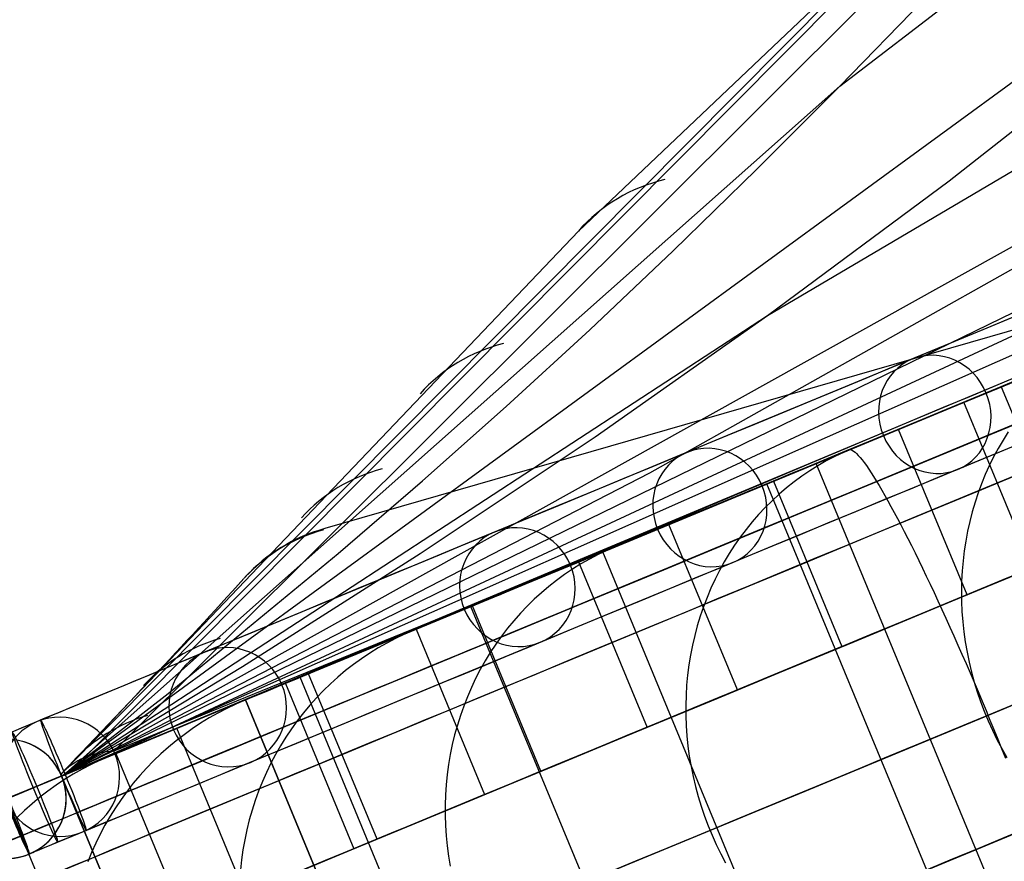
# Model space of a CAD drawing. Extents: x -3378 to 3007, y -425 to 173.
# Tile 304 of 396: x 1543 to 1592, y -254 to -212. Entities that reach past the tile are written whole.
import ezdxf

# ---------------------------------------------------------------- set-up
doc = ezdxf.new("R2010")
doc.units = 0
doc.layers.add('PREDEFINITO', color=7, linetype='CONTINUOUS')

msp = doc.modelspace()

# ---------------------------------------------------------------- linework, layer by layer
at = {"layer": 'PREDEFINITO'}
for p, q in [((1583.776, -215.233, 2788.768), (1650.322, -164.125, 2587.013)), ((1544.7, -249.894, 2115.522), (1725.112, -174.465, 1658.698)), ((1619.763, -175.932, 2804.518), (1570.632, -222.516, 2952.166)), ((1580.14, -226.766, 2545.397), (1651.879, -184.376, 2344.352)), ((1544.701, -249.893, 2249.021), (1686.522, -187.079, 1878.796)), ((1547.287, -248.658, 3038.507), (1607.462, -188.65, 2857.777)), ((1547.287, -248.658, 3038.507), (1607.462, -188.65, 2857.777)), ((1545.799, -248.991, 3035.888), (1604.785, -189.626, 2856.575)), ((1544.626, -249.815, 3033.201), (1602.611, -191.412, 2855.289)), ((1544.704, -249.889, 2781.96), (1615.876, -197.908, 2567.751)), ((1544.701, -249.891, 2382.227), (1650.095, -198.53, 2100.257)), ((1544.702, -249.891, 2515.506), (1614.058, -211.264, 2322.987)), ((1583.776, -215.233, 2788.768), (1587.944, -210.953, 2791.122)), ((1589.263, -219.988, 2551.112), (1598.252, -212.926, 2556.772)), ((1544.714, -249.899, 2915.568), (1583.776, -215.233, 2788.768)), ((1579.579, -219.433, 2786.23), (1583.776, -215.233, 2788.768)), ((1575.39, -223.512, 2783.548), (1579.579, -219.433, 2786.23)), ((1580.14, -226.766, 2545.397), (1589.263, -219.988, 2551.112)), ((1547.224, -248.845, 2050.273), (1608.294, -220.407, 2079.843)), ((1612.559, -221.776, 3032.46), (1590.299, -231.016, 3035.274)), ((1570.632, -222.516, 2952.166), (1544.626, -249.815, 3033.201)), ((1571.201, -227.476, 2780.739), (1575.39, -223.512, 2783.548)), ((1574.23, -234.677, 2301.665), (1594.371, -223.345, 2312.288)), ((1599.271, -225.533, 3024.077), (1557.883, -237.475, 3006.202)), ((1544.702, -249.888, 2648.8), (1580.14, -226.766, 2545.397)), ((1571.474, -232.86, 2540.034), (1580.14, -226.766, 2545.397)), ((1567.006, -231.33, 2777.825), (1571.201, -227.476, 2780.739)), ((1589.677, -231.271, 1849.154), (1595.122, -229.013, 1834.146)), ((1591.887, -230.346, 1843.793), (1595.331, -238.661, 1843.793)), ((1590.299, -231.016, 3035.274), (1567.96, -240.239, 3037.307)), ((1590.007, -231.125, 1878.513), (1581.26, -234.748, 1875.296)), ((1601.487, -258.841, 1878.513), (1590.007, -231.125, 1878.513)), ((1562.796, -235.08, 2774.823), (1567.006, -231.33, 2777.825)), ((1584.532, -233.404, 1864.285), (1589.677, -231.271, 1849.154)), ((1587.831, -232.026, 1838.562), (1584.395, -233.449, 1837.09)), ((1590.168, -240.8, 1841.608), (1586.723, -232.485, 1841.608)), ((1562.681, -238.732, 2534.681), (1571.474, -232.86, 2540.034)), ((1591.981, -233.024, 1798.987), (1591.736, -233.444, 1798.81)), ((1592.241, -232.614, 1799.167), (1591.981, -233.024, 1798.987)), ((1579.691, -235.41, 1879.533), (1584.532, -233.404, 1864.285)), ((1583.907, -233.652, 3042.962), (1584.239, -233.514, 3046.946)), ((1584.395, -233.449, 1837.09), (1583.953, -233.642, 1836.899)), ((1584.239, -233.514, 3046.946), (1584.285, -233.504, 3047.462)), ((1584.285, -233.504, 3047.462), (1584.338, -233.511, 3047.977)), ((1584.338, -233.511, 3047.977), (1584.398, -233.535, 3048.49)), ((1584.398, -233.535, 3048.49), (1584.465, -233.575, 3049.002)), ((1584.465, -233.575, 3049.002), (1584.538, -233.631, 3049.512)), ((1591.736, -233.444, 1798.81), (1591.504, -233.874, 1798.638)), ((1582.578, -234.202, 3027.027), (1583.408, -233.858, 3036.986)), ((1583.093, -234.075, 1836.519), (1582.676, -234.316, 1836.33)), ((1583.519, -233.851, 1836.709), (1583.093, -234.075, 1836.519)), ((1583.953, -233.642, 1836.899), (1583.519, -233.851, 1836.709)), ((1584.538, -233.631, 3049.512), (1584.617, -233.704, 3050.018)), ((1584.617, -233.704, 3050.018), (1584.704, -233.793, 3050.521)), ((1584.704, -233.793, 3050.521), (1584.796, -233.899, 3051.02)), ((1584.796, -233.899, 3051.02), (1584.894, -234.02, 3051.513)), ((1584.894, -234.02, 3051.513), (1584.999, -234.157, 3052.002)), ((1591.504, -233.874, 1798.638), (1591.287, -234.313, 1798.471)), ((1582.267, -234.572, 1836.141), (1581.867, -234.843, 1835.954)), ((1582.676, -234.316, 1836.33), (1582.267, -234.572, 1836.141)), ((1594.059, -261.918, 3027.027), (1582.578, -234.202, 3027.027)), ((1584.999, -234.157, 3052.002), (1585.109, -234.31, 3052.484)), ((1585.109, -234.31, 3052.484), (1585.226, -234.479, 3052.959)), ((1585.226, -234.479, 3052.959), (1585.347, -234.663, 3053.428)), ((1591.287, -234.313, 1798.471), (1591.085, -234.761, 1798.308)), ((1544.701, -249.892, 2286.586), (1574.23, -234.677, 2301.665)), ((1558.565, -238.731, 2771.755), (1562.796, -235.08, 2774.823)), ((1581.867, -234.843, 1835.954), (1581.478, -235.129, 1835.768)), ((1585.347, -234.663, 3053.428), (1585.475, -234.862, 3053.889)), ((1585.475, -234.862, 3053.889), (1585.608, -235.076, 3054.341)), ((1585.608, -235.076, 3054.341), (1585.746, -235.304, 3054.785)), ((1591.085, -234.761, 1798.308), (1590.898, -235.218, 1798.15)), ((1580.11, -235.224, 1912.758), (1571.229, -238.903, 1910.006)), ((1575.156, -237.288, 1894.889), (1579.691, -235.41, 1879.533)), ((1591.591, -262.94, 1912.758), (1580.11, -235.224, 1912.758)), ((1580.437, -235.089, 1877.933), (1583.881, -243.404, 1877.933)), ((1581.099, -235.43, 1835.584), (1580.73, -235.745, 1835.401)), ((1581.478, -235.129, 1835.768), (1581.099, -235.43, 1835.584)), ((1585.746, -235.304, 3054.785), (1585.889, -235.547, 3055.219)), ((1585.889, -235.547, 3055.219), (1586.037, -235.804, 3055.643)), ((1590.898, -235.218, 1798.15), (1590.726, -235.682, 1797.997)), ((1580.373, -236.073, 1835.221), (1580.027, -236.415, 1835.043)), ((1580.73, -235.745, 1835.401), (1580.373, -236.073, 1835.221)), ((1586.037, -235.804, 3055.643), (1586.189, -236.075, 3056.057)), ((1586.189, -236.075, 3056.057), (1586.347, -236.36, 3056.461)), ((1590.726, -235.682, 1797.997), (1590.57, -236.153, 1797.849)), ((1580.027, -236.415, 1835.043), (1579.694, -236.77, 1834.867)), ((1586.347, -236.36, 3056.461), (1586.508, -236.657, 3056.853)), ((1590.57, -236.153, 1797.849), (1590.43, -236.63, 1797.707)), ((1576.011, -236.922, 1873.365), (1572.512, -238.371, 1872.078)), ((1579.694, -236.77, 1834.867), (1579.372, -237.138, 1834.694)), ((1586.508, -236.657, 3056.853), (1586.674, -236.967, 3057.233)), ((1586.674, -236.967, 3057.233), (1586.843, -237.29, 3057.6)), ((1590.43, -236.63, 1797.707), (1590.305, -237.114, 1797.57)), ((1570.928, -239.037, 1910.346), (1575.156, -237.288, 1894.889)), ((1578.625, -245.581, 1876.024), (1575.181, -237.266, 1876.024)), ((1579.064, -237.517, 1834.524), (1578.769, -237.908, 1834.356)), ((1579.372, -237.138, 1834.694), (1579.064, -237.517, 1834.524)), ((1586.843, -237.29, 3057.6), (1587.017, -237.625, 3057.956)), ((1590.305, -237.114, 1797.57), (1590.197, -237.603, 1797.44)), ((1578.769, -237.908, 1834.356), (1578.487, -238.311, 1834.192)), ((1587.017, -237.625, 3057.956), (1587.193, -237.971, 3058.298)), ((1587.193, -237.971, 3058.298), (1587.374, -238.329, 3058.626)), ((1590.197, -237.603, 1797.44), (1590.104, -238.097, 1797.315)), ((1572.512, -238.371, 1872.078), (1572.062, -238.567, 1871.912)), ((1578.487, -238.311, 1834.192), (1578.22, -238.724, 1834.032)), ((1587.374, -238.329, 3058.626), (1587.557, -238.697, 3058.941)), ((1590.104, -238.097, 1797.315), (1590.028, -238.596, 1797.196)), ((1550.01, -245.762, 2765.493), (1558.565, -238.731, 2771.755)), ((1553.757, -244.403, 2529.356), (1562.681, -238.732, 2534.681)), ((1571.864, -238.64, 1947.047), (1562.87, -242.365, 1944.762)), ((1567.011, -240.657, 1925.897), (1570.928, -239.037, 1910.346)), ((1571.186, -239.008, 1871.579), (1570.76, -239.252, 1871.414)), ((1571.62, -238.779, 1871.745), (1571.186, -239.008, 1871.579)), ((1572.062, -238.567, 1871.912), (1571.62, -238.779, 1871.745)), ((1583.345, -266.356, 1947.047), (1571.864, -238.64, 1947.047)), ((1578.22, -238.724, 1834.032), (1577.966, -239.147, 1833.875)), ((1587.557, -238.697, 3058.941), (1587.743, -239.075, 3059.241)), ((1590.028, -238.596, 1797.196), (1589.968, -239.097, 1797.084)), ((1595.331, -238.661, 1843.793), (1590.168, -240.8, 1841.608)), ((1570.343, -239.511, 1871.249), (1569.936, -239.785, 1871.086)), ((1570.76, -239.252, 1871.414), (1570.343, -239.511, 1871.249)), ((1570.64, -239.147, 1912.247), (1574.084, -247.462, 1912.247)), ((1577.966, -239.147, 1833.875), (1577.727, -239.581, 1833.722)), ((1587.743, -239.075, 3059.241), (1587.932, -239.464, 3059.526)), ((1587.932, -239.464, 3059.526), (1588.123, -239.862, 3059.797)), ((1589.968, -239.097, 1797.084), (1589.925, -239.602, 1796.978)), ((1569.936, -239.785, 1871.086), (1569.538, -240.075, 1870.923)), ((1577.503, -240.023, 1833.573), (1577.294, -240.474, 1833.428)), ((1577.727, -239.581, 1833.722), (1577.503, -240.023, 1833.573)), ((1588.123, -239.862, 3059.797), (1588.316, -240.269, 3060.052)), ((1589.925, -239.602, 1796.978), (1589.898, -240.11, 1796.878)), ((1567.96, -240.239, 3037.307), (1547.287, -248.658, 3038.507)), ((1569.151, -240.379, 1870.762), (1568.775, -240.697, 1870.603)), ((1569.538, -240.075, 1870.923), (1569.151, -240.379, 1870.762)), ((1577.294, -240.474, 1833.428), (1577.1, -240.933, 1833.288)), ((1588.316, -240.269, 3060.052), (1588.512, -240.684, 3060.292)), ((1589.898, -240.11, 1796.878), (1589.888, -240.619, 1796.785)), ((1563.404, -242.147, 1941.54), (1567.011, -240.657, 1925.897)), ((1568.775, -240.697, 1870.603), (1568.41, -241.028, 1870.445)), ((1577.1, -240.933, 1833.288), (1576.922, -241.4, 1833.152)), ((1588.512, -240.684, 3060.292), (1588.709, -241.107, 3060.516)), ((1589.888, -240.619, 1796.785), (1589.894, -241.13, 1796.699)), ((1565.235, -241.386, 1981.255), (1556.151, -245.148, 1979.436)), ((1565.899, -241.111, 1908.355), (1562.346, -242.582, 1907.255)), ((1576.715, -269.102, 1981.255), (1565.235, -241.386, 1981.255)), ((1568.749, -249.671, 1910.614), (1565.305, -241.357, 1910.614)), ((1568.057, -241.373, 1870.289), (1567.716, -241.731, 1870.136)), ((1568.41, -241.028, 1870.445), (1568.057, -241.373, 1870.289)), ((1576.922, -241.4, 1833.152), (1576.759, -241.874, 1833.021)), ((1588.709, -241.107, 3060.516), (1588.908, -241.538, 3060.723)), ((1589.894, -241.13, 1796.699), (1589.916, -241.641, 1796.619)), ((1567.716, -241.731, 1870.136), (1567.387, -242.102, 1869.984)), ((1576.759, -241.874, 1833.021), (1576.612, -242.354, 1832.894)), ((1588.908, -241.538, 3060.723), (1589.108, -241.976, 3060.914)), ((1589.108, -241.976, 3060.914), (1589.309, -242.42, 3061.089)), ((1589.916, -241.641, 1796.619), (1589.955, -242.152, 1796.547)), ((1560.111, -243.508, 1957.261), (1563.404, -242.147, 1941.54)), ((1567.072, -242.485, 1869.835), (1566.769, -242.879, 1869.689)), ((1567.387, -242.102, 1869.984), (1567.072, -242.485, 1869.835)), ((1576.612, -242.354, 1832.894), (1576.482, -242.84, 1832.773)), ((1589.309, -242.42, 3061.089), (1589.511, -242.87, 3061.247)), ((1589.955, -242.152, 1796.547), (1590.011, -242.663, 1796.481)), ((1561.44, -242.996, 1906.97), (1560.999, -243.227, 1906.828)), ((1561.889, -242.781, 1907.112), (1561.44, -242.996, 1906.97)), ((1562.346, -242.582, 1907.255), (1561.889, -242.781, 1907.112)), ((1562.473, -242.53, 1946.607), (1565.917, -250.845, 1946.607)), ((1566.769, -242.879, 1869.689), (1566.481, -243.284, 1869.546)), ((1576.482, -242.84, 1832.773), (1576.368, -243.331, 1832.656)), ((1589.511, -242.87, 3061.247), (1589.713, -243.325, 3061.387)), ((1590.011, -242.663, 1796.481), (1590.083, -243.172, 1796.423)), ((1560.567, -243.474, 1906.686), (1560.143, -243.736, 1906.546)), ((1560.999, -243.227, 1906.828), (1560.567, -243.474, 1906.686)), ((1566.481, -243.284, 1869.546), (1566.206, -243.7, 1869.406)), ((1576.368, -243.331, 1832.656), (1576.27, -243.828, 1832.546)), ((1583.881, -243.404, 1877.933), (1578.625, -245.581, 1876.024)), ((1589.713, -243.325, 3061.387), (1589.916, -243.786, 3061.511)), ((1590.083, -243.172, 1796.423), (1590.171, -243.68, 1796.371)), ((1557.134, -244.738, 1973.055), (1560.111, -243.508, 1957.261)), ((1560.143, -243.736, 1906.546), (1559.729, -244.014, 1906.406)), ((1566.206, -243.7, 1869.406), (1565.946, -244.126, 1869.269)), ((1576.27, -243.828, 1832.546), (1576.188, -244.328, 1832.44)), ((1589.916, -243.786, 3061.511), (1590.118, -244.25, 3061.617)), ((1590.171, -243.68, 1796.371), (1590.275, -244.185, 1796.327)), ((1544.702, -249.891, 2524.079), (1553.757, -244.403, 2529.356)), ((1559.324, -244.306, 1906.267), (1558.93, -244.612, 1906.129)), ((1559.729, -244.014, 1906.406), (1559.324, -244.306, 1906.267)), ((1565.946, -244.126, 1869.269), (1565.7, -244.562, 1869.135)), ((1576.188, -244.328, 1832.44), (1576.124, -244.832, 1832.34)), ((1590.118, -244.25, 3061.617), (1590.321, -244.718, 3061.705)), ((1590.275, -244.185, 1796.327), (1590.396, -244.687, 1796.29)), ((1556.645, -244.944, 2048.958), (1547.444, -248.755, 2048.06)), ((1557.473, -244.601, 1943.391), (1553.875, -246.091, 1942.477)), ((1554.472, -245.838, 1988.925), (1557.134, -244.738, 1973.055)), ((1568.125, -272.66, 2048.958), (1556.645, -244.944, 2048.958)), ((1560.516, -253.082, 1945.25), (1557.072, -244.767, 1945.25)), ((1558.547, -244.933, 1905.993), (1558.176, -245.268, 1905.858)), ((1558.93, -244.612, 1906.129), (1558.547, -244.933, 1905.993)), ((1565.7, -244.562, 1869.135), (1565.47, -245.007, 1869.005)), ((1576.124, -244.832, 1832.34), (1576.076, -245.339, 1832.246)), ((1590.321, -244.718, 3061.705), (1590.523, -245.19, 3061.776)), ((1590.396, -244.687, 1796.29), (1590.532, -245.186, 1796.261)), ((1555.904, -245.251, 1980.887), (1559.348, -253.566, 1980.887)), ((1558.176, -245.268, 1905.858), (1557.816, -245.615, 1905.725)), ((1565.254, -245.461, 1868.878), (1565.055, -245.922, 1868.755)), ((1565.47, -245.007, 1869.005), (1565.254, -245.461, 1868.878)), ((1576.076, -245.339, 1832.246), (1576.044, -245.848, 1832.157)), ((1590.523, -245.19, 3061.776), (1590.725, -245.664, 3061.83)), ((1590.532, -245.186, 1796.261), (1590.684, -245.681, 1796.239)), ((1544.704, -249.891, 2761.637), (1550.01, -245.762, 2765.493)), ((1552.128, -246.808, 2004.853), (1554.472, -245.838, 1988.925)), ((1557.816, -245.615, 1905.725), (1557.469, -245.976, 1905.593)), ((1565.055, -245.922, 1868.755), (1564.87, -246.392, 1868.636)), ((1576.044, -245.848, 1832.157), (1576.03, -246.359, 1832.074)), ((1590.684, -245.681, 1796.239), (1590.852, -246.17, 1796.224)), ((1590.725, -245.664, 3061.83), (1590.925, -246.14, 3061.865)), ((1553.898, -246.082, 3029.166), (1544.66, -249.908, 3039.58)), ((1553.898, -246.082, 2115), (1544.66, -249.908, 2115)), ((1544.66, -249.908, 2590), (1553.898, -246.082, 2590)), ((1553.898, -246.082, 2827.501), (1544.66, -249.908, 2827.501)), ((1553.898, -246.082, 2352.5), (1544.66, -249.908, 2352.5)), ((1553.413, -246.292, 1942.359), (1552.958, -246.509, 1942.241)), ((1553.875, -246.091, 1942.477), (1553.413, -246.292, 1942.359)), ((1553.898, -246.082, 2590), (1553.898, -246.082, 3029.166)), ((1565.378, -273.798, 3029.166), (1553.898, -246.082, 3029.166)), ((1553.898, -246.082, 2590), (1565.378, -273.798, 2590)), ((1565.378, -273.798, 2115), (1553.898, -246.082, 2115)), ((1553.898, -246.082, 2115), (1553.898, -246.082, 2590)), ((1565.378, -273.798, 2827.501), (1553.898, -246.082, 2827.501)), ((1565.378, -273.798, 2352.5), (1553.898, -246.082, 2352.5)), ((1557.134, -246.349, 1905.464), (1556.812, -246.734, 1905.336)), ((1557.469, -245.976, 1905.593), (1557.134, -246.349, 1905.464)), ((1564.87, -246.392, 1868.636), (1564.702, -246.868, 1868.522)), ((1576.03, -246.359, 1832.074), (1576.032, -246.871, 1831.998)), ((1590.852, -246.17, 1796.224), (1591.035, -246.655, 1796.217)), ((1590.925, -246.14, 3061.865), (1591.125, -246.617, 3061.883)), ((1550.123, -247.64, 2020.678), (1552.128, -246.808, 2004.853)), ((1552.511, -246.743, 1942.123), (1552.073, -246.992, 1942.005)), ((1552.958, -246.509, 1942.241), (1552.511, -246.743, 1942.123)), ((1556.812, -246.734, 1905.336), (1556.503, -247.131, 1905.211)), ((1564.702, -246.868, 1868.522), (1564.55, -247.35, 1868.411)), ((1576.032, -246.871, 1831.998), (1576.051, -247.384, 1831.927)), ((1591.035, -246.655, 1796.217), (1591.233, -247.133, 1796.217)), ((1591.125, -246.617, 3061.883), (1591.323, -247.096, 3061.883)), ((1543.605, -247.098, 3041.578), (1540.74, -248.285, 3041.682)), ((1550.699, -247.406, 1978.344), (1547.065, -248.912, 1977.616)), ((1551.643, -247.257, 1941.888), (1551.223, -247.536, 1941.772)), ((1552.073, -246.992, 1942.005), (1551.643, -247.257, 1941.888)), ((1556.503, -247.131, 1905.211), (1556.209, -247.539, 1905.089)), ((1564.55, -247.35, 1868.411), (1564.414, -247.838, 1868.305)), ((1576.051, -247.384, 1831.927), (1576.087, -247.896, 1831.862)), ((1591.233, -247.133, 1796.217), (1591.446, -247.605, 1796.224)), ((1591.323, -247.096, 3061.883), (1591.52, -247.574, 3061.865)), ((1548.431, -248.342, 2036.545), (1550.123, -247.64, 2020.678)), ((1550.813, -247.831, 1941.657), (1550.414, -248.14, 1941.542)), ((1553.895, -255.824, 1979.806), (1550.451, -247.509, 1979.806)), ((1551.223, -247.536, 1941.772), (1550.813, -247.831, 1941.657)), ((1556.209, -247.539, 1905.089), (1555.928, -247.957, 1904.969)), ((1564.414, -247.838, 1868.305), (1564.295, -248.332, 1868.203)), ((1574.084, -247.462, 1912.247), (1568.749, -249.671, 1910.614)), ((1576.087, -247.896, 1831.862), (1576.14, -248.408, 1831.804)), ((1591.446, -247.605, 1796.224), (1591.674, -248.07, 1796.239)), ((1591.52, -247.574, 3061.865), (1591.714, -248.053, 3061.83)), ((1543.036, -253.828, 3041.682), (1540.74, -248.285, 3041.682)), ((1540.74, -248.285, 3041.682), (1543.036, -253.828, 3041.682)), ((1547.055, -248.916, 2052.45), (1548.431, -248.342, 2036.545)), ((1550.414, -248.14, 1941.542), (1550.025, -248.463, 1941.429)), ((1555.662, -248.386, 1904.852), (1555.411, -248.824, 1904.737)), ((1555.928, -247.957, 1904.969), (1555.662, -248.386, 1904.852)), ((1564.295, -248.332, 1868.203), (1564.193, -248.83, 1868.106)), ((1576.14, -248.408, 1831.804), (1576.209, -248.919, 1831.752)), ((1591.674, -248.07, 1796.239), (1591.916, -248.527, 1796.261)), ((1591.714, -248.053, 3061.83), (1591.907, -248.531, 3061.776)), ((1545.994, -249.36, 2068.384), (1547.055, -248.916, 2052.45)), ((1547.065, -248.912, 1977.616), (1546.599, -249.115, 1977.522)), ((1547.386, -248.779, 2048.754), (1550.83, -257.094, 2048.754)), ((1549.648, -248.8, 1941.317), (1549.283, -249.15, 1941.207)), ((1550.025, -248.463, 1941.429), (1549.648, -248.8, 1941.317)), ((1555.411, -248.824, 1904.737), (1555.175, -249.271, 1904.626)), ((1564.193, -248.83, 1868.106), (1564.107, -249.332, 1868.014)), ((1576.209, -248.919, 1831.752), (1576.295, -249.427, 1831.707)), ((1591.907, -248.531, 3061.776), (1592.097, -249.007, 3061.705)), ((1591.916, -248.527, 1796.261), (1592.172, -248.976, 1796.29)), ((1545.249, -249.672, 2084.334), (1545.994, -249.36, 2068.384)), ((1546.139, -249.334, 1977.428), (1545.687, -249.569, 1977.334)), ((1546.599, -249.115, 1977.522), (1546.139, -249.334, 1977.428)), ((1549.283, -249.15, 1941.207), (1548.93, -249.513, 1941.097)), ((1555.175, -249.271, 1904.626), (1554.955, -249.727, 1904.518)), ((1564.107, -249.332, 1868.014), (1564.038, -249.838, 1867.927)), ((1576.295, -249.427, 1831.707), (1576.398, -249.933, 1831.667)), ((1544.66, -249.908, 3041.682), (1539.116, -252.204, 3041.682)), ((1544.66, -249.908, 3038.58), (1541.795, -251.095, 3038.684)), ((1544.846, -249.831, 3044.576), (1541.981, -251.018, 3044.68)), ((1544.626, -249.815, 3033.201), (1544.702, -249.889, 2586.109)), ((1544.66, -249.908, 2114), (1544.66, -249.908, 3041.682)), ((1548.104, -258.223, 2869), (1544.66, -249.908, 2869)), ((1544.66, -249.908, 3039.58), (1544.66, -249.908, 2869)), ((1544.66, -249.908, 2869), (1544.66, -249.908, 2590)), ((1544.66, -249.908, 2295.851), (1544.66, -249.908, 2115)), ((1544.66, -249.908, 2590), (1544.66, -249.908, 2295.851)), ((1544.66, -249.908, 3039.58), (1548.104, -258.223, 3039.58)), ((1544.66, -249.908, 2115), (1548.104, -258.223, 2115)), ((1544.66, -249.908, 2295.851), (1548.104, -258.223, 2295.851)), ((1544.66, -249.908, 2959.425), (1548.104, -258.223, 2959.425)), ((1544.66, -249.908, 2205.425), (1548.104, -258.223, 2205.425)), ((1544.66, -249.908, 2582.425), (1548.104, -258.223, 2582.425)), ((1544.702, -249.891, 2520.96), (1544.819, -249.85, 2100.299)), ((1544.702, -249.889, 2586.109), (1544.702, -249.891, 2520.96)), ((1545.244, -249.821, 1977.24), (1544.81, -250.087, 1977.147)), ((1544.819, -249.85, 2100.299), (1545.249, -249.672, 2084.334)), ((1545.687, -249.569, 1977.334), (1545.244, -249.821, 1977.24)), ((1548.59, -249.888, 1940.99), (1548.263, -250.275, 1940.884)), ((1548.93, -249.513, 1941.097), (1548.59, -249.888, 1940.99)), ((1554.955, -249.727, 1904.518), (1554.75, -250.191, 1904.413)), ((1564.038, -249.838, 1867.927), (1563.986, -250.347, 1867.844)), ((1576.398, -249.933, 1831.667), (1576.517, -250.436, 1831.635)), ((1544.386, -250.369, 1977.055), (1543.971, -250.665, 1976.963)), ((1544.81, -250.087, 1977.147), (1544.386, -250.369, 1977.055)), ((1548.263, -250.275, 1940.884), (1547.95, -250.674, 1940.78)), ((1554.75, -250.191, 1904.413), (1554.56, -250.662, 1904.311)), ((1563.986, -250.347, 1867.844), (1563.951, -250.858, 1867.767)), ((1543.971, -250.665, 1976.963), (1543.567, -250.976, 1976.872)), ((1547.95, -250.674, 1940.78), (1547.65, -251.084, 1940.679)), ((1554.56, -250.662, 1904.311), (1554.387, -251.14, 1904.213)), ((1565.917, -250.845, 1946.607), (1560.516, -253.082, 1945.25)), ((1563.951, -250.858, 1867.767), (1563.933, -251.37, 1867.695)), ((1576.517, -250.436, 1831.635), (1576.652, -250.936, 1831.608)), ((1545.308, -259.381, 2048.221), (1541.864, -251.066, 2048.221)), ((1543.174, -251.301, 1976.782), (1542.793, -251.639, 1976.692)), ((1543.567, -250.976, 1976.872), (1543.174, -251.301, 1976.782)), ((1547.65, -251.084, 1940.679), (1547.365, -251.505, 1940.579)), ((1554.387, -251.14, 1904.213), (1554.231, -251.625, 1904.118)), ((1563.933, -251.37, 1867.695), (1563.932, -251.883, 1867.627)), ((1576.652, -250.936, 1831.608), (1576.803, -251.43, 1831.589)), ((1542.793, -251.639, 1976.692), (1542.423, -251.991, 1976.604)), ((1545.425, -251.756, 2869), (1545.425, -251.756, 3039.58)), ((1545.425, -251.756, 2115), (1545.425, -251.756, 2295.851)), ((1545.425, -251.756, 2295.851), (1545.425, -251.756, 2869)), ((1547.365, -251.505, 1940.579), (1547.094, -251.935, 1940.482)), ((1554.231, -251.625, 1904.118), (1554.091, -252.115, 1904.028)), ((1563.932, -251.883, 1867.627), (1563.948, -252.397, 1867.566)), ((1576.803, -251.43, 1831.589), (1576.97, -251.92, 1831.576)), ((1546.838, -252.375, 1940.387), (1546.598, -252.824, 1940.294)), ((1547.094, -251.935, 1940.482), (1546.838, -252.375, 1940.387)), ((1554.091, -252.115, 1904.028), (1553.967, -252.61, 1903.941)), ((1563.948, -252.397, 1867.566), (1563.981, -252.911, 1867.509)), ((1576.97, -251.92, 1831.576), (1577.153, -252.405, 1831.569)), ((1577.153, -252.405, 1831.569), (1577.351, -252.883, 1831.569)), ((1545.901, -252.641, 3041.578), (1543.036, -253.828, 3041.682)), ((1546.598, -252.824, 1940.294), (1546.372, -253.282, 1940.204)), ((1553.967, -252.61, 1903.941), (1553.861, -253.11, 1903.858)), ((1577.351, -252.883, 1831.569), (1577.564, -253.355, 1831.576)), ((1546.372, -253.282, 1940.204), (1546.163, -253.747, 1940.117)), ((1553.861, -253.11, 1903.858), (1553.771, -253.614, 1903.779)), ((1563.981, -252.911, 1867.509), (1564.031, -253.424, 1867.458)), ((1577.564, -253.355, 1831.576), (1577.792, -253.82, 1831.589)), ((1543.036, -253.828, 2114), (1543.036, -253.828, 3041.682)), ((1546.163, -253.747, 1940.117), (1545.97, -254.22, 1940.033)), ((1553.771, -253.614, 1903.779), (1553.698, -254.121, 1903.704)), ((1559.348, -253.566, 1980.887), (1553.895, -255.824, 1979.806)), ((1564.031, -253.424, 1867.458), (1564.098, -253.935, 1867.413)), ((1577.792, -253.82, 1831.589), (1578.036, -254.276, 1831.608)), ((1553.698, -254.121, 1903.704), (1553.643, -254.631, 1903.634)), ((1564.098, -253.935, 1867.413), (1564.182, -254.445, 1867.373))]:
    msp.add_line(p, q, dxfattribs=at)
at = {"layer": 'PREDEFINITO', "extrusion": (0.333728, 0.138234, -0.932479)}
msp.add_circle((-822, 1951.868, -1221.199), 3, dxfattribs=at)
at = {"layer": 'PREDEFINITO', "extrusion": (0.291728, 0.120837, -0.948838)}
msp.add_circle((-822, 1889.733, -1350.178), 3, dxfattribs=at)
at = {"layer": 'PREDEFINITO', "extrusion": (0.249513, 0.103352, -0.96284)}
msp.add_circle((-822, 1822.215, -1474.657), 3, dxfattribs=at)
at = {"layer": 'PREDEFINITO', "extrusion": (0.165067, 0.068373, -0.98391)}
msp.add_circle((-822, 1672.735, -1708.993), 3, dxfattribs=at)
at = {"layer": 'PREDEFINITO', "extrusion": (0.081556, 0.033781, -0.996096)}
msp.add_circle((-822, 1506.952, -1922.448), 3, dxfattribs=at)
at = {"layer": 'PREDEFINITO', "extrusion": (0.923359, 0.382468, -0.033558)}
for centre in [(-822, 3084.549, 1228.725), (-822, 3084.549, 1227.174)]:
    msp.add_circle(centre, 3, dxfattribs=at)
at = {"layer": 'PREDEFINITO', "extrusion": (1.05383e-08, 4.3651e-09, -1)}
for centre in [(-1541.888, -251.056, -2114), (-1541.888, -251.056, -2577.841)]:
    msp.add_circle(centre, 3, dxfattribs=at)
at = {"layer": 'PREDEFINITO', "extrusion": (-0.382683, 0.92388, 3.63162e-16)}
msp.add_arc((-1306.443, 2295, -826.394), 765.607, 90.328796, 179.999998, dxfattribs=at)
at = {"layer": 'PREDEFINITO', "extrusion": (-0.382683, 0.92388, -1.36186e-15)}
msp.add_arc((-2076.443, 2115, -826.394), 765.607, 270.328797, 359.999997, dxfattribs=at)
at = {"layer": 'PREDEFINITO', "extrusion": (-0.382683, 0.92388, 1.05228e-15)}
msp.add_arc((-1306.443, 2295, -822.001), 755, 91.138407, 179.999998, dxfattribs=at)
at = {"layer": 'PREDEFINITO', "extrusion": (-0.382683, 0.92388, 6.37748e-16)}
msp.add_arc((-2076.443, 2115, -822.001), 755, 271.138411, 359.999994, dxfattribs=at)
at = {"layer": 'PREDEFINITO', "extrusion": (0.382683, -0.92388, 5.65629e-16)}
msp.add_arc((1306.444, 2294, 819), 747.999, 359.999975, 88.076932, dxfattribs=at)
at = {"layer": 'PREDEFINITO', "extrusion": (-0.382683, 0.92388, -7.65263e-16)}
msp.add_arc((-2076.443, 2114, -819), 747.999, 271.923078, 0.000014, dxfattribs=at)
at = {"layer": 'PREDEFINITO', "extrusion": (-0.382683, 0.92388, 7.15744e-16)}
for centre in [(-1306.443, 2295, -822.001), (-1306.443, 2295, -843.001)]:
    msp.add_arc(centre, 751, 91.449718, 179.999998, dxfattribs=at)
at = {"layer": 'PREDEFINITO', "extrusion": (-0.382683, 0.92388, -1.82189e-15)}
msp.add_arc((-2076.443, 2115, -822.001), 751, 271.449717, 359.999999, dxfattribs=at)
at = {"layer": 'PREDEFINITO', "extrusion": (0.382683, -0.92388, 1.18825e-15)}
msp.add_arc((1306.444, 2294, 822), 750.999, 359.999975, 88.076932, dxfattribs=at)
at = {"layer": 'PREDEFINITO', "extrusion": (-0.382683, 0.92388, -3.90406e-16)}
msp.add_arc((-1306.443, 2295, -824.001), 751, 91.449718, 179.999998, dxfattribs=at)
at = {"layer": 'PREDEFINITO', "extrusion": (-0.382683, 0.92388, -2.27737e-16)}
msp.add_arc((-2076.443, 2115, -824.001), 751, 271.449718, 359.999999, dxfattribs=at)
at = {"layer": 'PREDEFINITO', "extrusion": (-0.382683, 0.92388, -1.65035e-15)}
msp.add_arc((-2076.443, 2114, -822), 750.999, 271.923078, 0.000014, dxfattribs=at)
at = {"layer": 'PREDEFINITO', "extrusion": (0.382683, -0.92388, -5.36653e-16)}
msp.add_arc((1306.444, 2294, 822), 744.999, 359.999975, 88.076932, dxfattribs=at)
at = {"layer": 'PREDEFINITO', "extrusion": (-0.382683, 0.92388, -1.10685e-15)}
msp.add_arc((-2076.443, 2114, -822), 744.999, 271.923078, 0.000014, dxfattribs=at)
at = {"layer": 'PREDEFINITO', "extrusion": (0.382683, -0.92388, 2.28078e-15)}
msp.add_arc((1306.443, 2295, 822.001), 744.999, 0.000002, 88.076906, dxfattribs=at)
at = {"layer": 'PREDEFINITO', "extrusion": (0.382683, -0.92388, 7.37898e-16)}
msp.add_arc((2076.443, 2115, 822.001), 744.999, 180, 268.076908, dxfattribs=at)
at = {"layer": 'PREDEFINITO', "extrusion": (-0.382683, 0.92388, 1.34163e-16)}
msp.add_arc((-1306.443, 2295, -824.001), 744.999, 91.923096, 179.999997, dxfattribs=at)
at = {"layer": 'PREDEFINITO', "extrusion": (-0.382683, 0.92388, 2.34786e-16)}
msp.add_arc((-2076.443, 2115, -824.001), 744.999, 271.923094, 360, dxfattribs=at)
at = {"layer": 'PREDEFINITO', "extrusion": (0.382683, -0.92388, 6.65446e-17)}
msp.add_arc((1306.444, 2294, 825), 747.999, 359.999975, 88.076932, dxfattribs=at)
at = {"layer": 'PREDEFINITO', "extrusion": (-0.382683, 0.92388, -1.06471e-15)}
msp.add_arc((-2076.443, 2114, -825), 747.999, 271.923078, 0.000014, dxfattribs=at)
at = {"layer": 'PREDEFINITO', "extrusion": (-0.382683, 0.92388, 7.06509e-17)}
msp.add_arc((-1306.443, 2295, -822.001), 735, 92.729396, 180.000003, dxfattribs=at)
at = {"layer": 'PREDEFINITO', "extrusion": (-0.382683, 0.92388, 1.13042e-15)}
msp.add_arc((-2076.443, 2115, -822.001), 735, 272.729402, 359.999996, dxfattribs=at)
at = {"layer": 'PREDEFINITO', "extrusion": (-0.382683, 0.92388, 6.81416e-16)}
msp.add_arc((-1306.443, 2295, -837.001), 770, 90, 180, dxfattribs=at)
at = {"layer": 'PREDEFINITO', "extrusion": (-0.382683, 0.92388, -9.77684e-16)}
msp.add_arc((-2076.443, 2115, -837.001), 770, 270, 360, dxfattribs=at)
at = {"layer": 'PREDEFINITO', "extrusion": (-0.382683, 0.92388, 3.25338e-17)}
msp.add_arc((-1306.443, 2295, -831.001), 751, 91.449718, 179.999998, dxfattribs=at)
at = {"layer": 'PREDEFINITO', "extrusion": (-0.382683, 0.92388, -6.50676e-16)}
msp.add_arc((-2076.443, 2115, -831.001), 751, 271.449718, 359.999999, dxfattribs=at)
at = {"layer": 'PREDEFINITO', "extrusion": (-0.382683, 0.92388, -9.24884e-16)}
msp.add_arc((-1306.443, 2295, -831.001), 748, 91.685444, 179.999998, dxfattribs=at)
at = {"layer": 'PREDEFINITO', "extrusion": (-0.382683, 0.92388, 1.98189e-16)}
for centre in [(-2076.443, 2115, -831.001), (-2076.443, 2115, -843.001)]:
    msp.add_arc(centre, 748, 271.685443, 359.999999, dxfattribs=at)
at = {"layer": 'PREDEFINITO', "extrusion": (-0.382683, 0.92388, -5.03112e-16)}
msp.add_arc((-1306.443, 2295, -831.001), 744.999, 91.923096, 179.999997, dxfattribs=at)
at = {"layer": 'PREDEFINITO', "extrusion": (-0.382683, 0.92388, 7.37898e-16)}
msp.add_arc((-2076.443, 2115, -831.001), 744.999, 271.923094, 360, dxfattribs=at)
at = {"layer": 'PREDEFINITO', "extrusion": (-0.382683, 0.92388, 1.51317e-16)}
msp.add_arc((-1306.443, 2295, -847.607), 765.607, 90.328796, 179.999998, dxfattribs=at)
at = {"layer": 'PREDEFINITO', "extrusion": (-0.382683, 0.92388, -6.35533e-16)}
msp.add_arc((-2076.443, 2115, -847.607), 765.607, 270.328797, 359.999997, dxfattribs=at)
at = {"layer": 'PREDEFINITO', "extrusion": (-0.382683, 0.92388, -6.50676e-17)}
msp.add_arc((-2076.443, 2115, -843.001), 751, 271.449718, 359.999999, dxfattribs=at)
at = {"layer": 'PREDEFINITO', "extrusion": (-0.382683, 0.92388, 1.05976e-15)}
msp.add_arc((-1306.443, 2295, -837.001), 735, 92.729396, 180.000003, dxfattribs=at)
at = {"layer": 'PREDEFINITO', "extrusion": (-0.382683, 0.92388, 0)}
msp.add_arc((-2076.443, 2115, -837.001), 735, 272.729402, 359.999996, dxfattribs=at)
at = {"layer": 'PREDEFINITO', "extrusion": (-0.382683, 0.92388, 1.09004e-15)}
msp.add_arc((-1306.443, 2295, -843.001), 748, 91.685444, 179.999998, dxfattribs=at)
at = {"layer": 'PREDEFINITO', "extrusion": (-0.382683, 0.92388, 1.54288e-15)}
msp.add_arc((-1306.443, 2295, -843.001), 744.999, 91.923096, 179.999997, dxfattribs=at)
at = {"layer": 'PREDEFINITO', "extrusion": (-0.382683, 0.92388, -3.35408e-17)}
msp.add_arc((-2076.443, 2115, -843.001), 744.999, 271.923094, 360, dxfattribs=at)
at = {"layer": 'PREDEFINITO', "extrusion": (-0.382683, 0.92388, 7.48277e-16)}
msp.add_arc((-1306.443, 2295, -850.001), 751, 91.449718, 179.999998, dxfattribs=at)
at = {"layer": 'PREDEFINITO', "extrusion": (-0.382683, 0.92388, -2.92804e-16)}
msp.add_arc((-2076.443, 2115, -850.001), 751, 271.449718, 359.999999, dxfattribs=at)
at = {"layer": 'PREDEFINITO', "extrusion": (-0.382683, 0.92388, -4.46424e-16)}
msp.add_arc((-1306.443, 2295, -852.001), 755, 91.138407, 179.999998, dxfattribs=at)
at = {"layer": 'PREDEFINITO', "extrusion": (-0.382683, 0.92388, -1.43493e-15)}
msp.add_arc((-2076.443, 2115, -852.001), 755, 271.138411, 359.999994, dxfattribs=at)
at = {"layer": 'PREDEFINITO', "extrusion": (0.382683, -0.92388, 1.59707e-15)}
msp.add_arc((1306.444, 2294, 849), 747.999, 359.999975, 88.076932, dxfattribs=at)
at = {"layer": 'PREDEFINITO', "extrusion": (-0.382683, 0.92388, -2.19597e-15)}
msp.add_arc((-2076.443, 2114, -849), 747.999, 271.923078, 0.000014, dxfattribs=at)
at = {"layer": 'PREDEFINITO', "extrusion": (-0.382683, 0.92388, -1.72429e-15)}
msp.add_arc((-1306.443, 2295, -852.001), 751, 91.449718, 179.999998, dxfattribs=at)
at = {"layer": 'PREDEFINITO', "extrusion": (-0.382683, 0.92388, 3.90406e-16)}
msp.add_arc((-2076.443, 2115, -852.001), 751, 271.449717, 359.999999, dxfattribs=at)
at = {"layer": 'PREDEFINITO', "extrusion": (0.382683, -0.92388, -5.94126e-16)}
msp.add_arc((1306.444, 2294, 852), 750.999, 359.999975, 88.076932, dxfattribs=at)
at = {"layer": 'PREDEFINITO', "extrusion": (-0.382683, 0.92388, 1.6435e-15)}
msp.add_arc((-1306.443, 2295, -850.001), 744.999, 91.923096, 179.999997, dxfattribs=at)
at = {"layer": 'PREDEFINITO', "extrusion": (-0.382683, 0.92388, 2.68326e-16)}
msp.add_arc((-2076.443, 2115, -850.001), 744.999, 271.923094, 360, dxfattribs=at)
at = {"layer": 'PREDEFINITO', "extrusion": (-0.382683, 0.92388, -2.24448e-15)}
msp.add_arc((-2076.443, 2114, -852), 750.999, 271.923078, 0.000014, dxfattribs=at)
at = {"layer": 'PREDEFINITO', "extrusion": (-0.382683, 0.92388, -1.14039e-15)}
msp.add_arc((-2076.443, 2114, -852), 744.999, 271.923078, 0.000014, dxfattribs=at)
at = {"layer": 'PREDEFINITO', "extrusion": (0.382683, -0.92388, -2.01245e-16)}
msp.add_arc((1306.444, 2294, 852), 744.999, 359.999975, 88.076932, dxfattribs=at)
at = {"layer": 'PREDEFINITO', "extrusion": (0.382683, -0.92388, 1.14039e-15)}
msp.add_arc((1306.443, 2295, 852.001), 744.999, 0.000002, 88.076906, dxfattribs=at)
at = {"layer": 'PREDEFINITO', "extrusion": (0.382683, -0.92388, -3.35408e-16)}
msp.add_arc((2076.443, 2115, 852.001), 744.999, 180, 268.076908, dxfattribs=at)
at = {"layer": 'PREDEFINITO', "extrusion": (0.382683, -0.92388, 3.99267e-16)}
msp.add_arc((1306.444, 2294, 855), 747.999, 359.999975, 88.076932, dxfattribs=at)
at = {"layer": 'PREDEFINITO', "extrusion": (-0.382683, 0.92388, -1.99634e-15)}
msp.add_arc((-2076.443, 2114, -855), 747.999, 271.923078, 0.000014, dxfattribs=at)
at = {"layer": 'PREDEFINITO', "extrusion": (-0.382683, 0.92388, -1.41302e-15)}
msp.add_arc((-1306.443, 2295, -852.001), 735, 92.729396, 180.000003, dxfattribs=at)
at = {"layer": 'PREDEFINITO', "extrusion": (-0.382683, 0.92388, 2.15485e-15)}
msp.add_arc((-2076.443, 2115, -852.001), 735, 272.729402, 359.999996, dxfattribs=at)
at = {"layer": 'PREDEFINITO', "extrusion": (-0.786241, 0.578273, -0.217776)}
msp.add_arc((16154.55, -4629.985, -1790.764), 17992.674, 159.8255925, 160.5538188, dxfattribs=at)
at = {"layer": 'PREDEFINITO', "extrusion": (-0.295907, -0.301143, 0.906505)}
msp.add_arc((1286.247, 2100.884, 2278.403), 10, 150.4704, 182.7061, dxfattribs=at)
at = {"layer": 'PREDEFINITO', "extrusion": (-0.293772, -0.30506, 0.90589)}
msp.add_arc((1295.623, 2092.433, 2307.91), 10, 150.7597, 181.8795, dxfattribs=at)
at = {"layer": 'PREDEFINITO', "extrusion": (0.147056, 0.964857, 0.217776)}
msp.add_arc((15288.225, -4318.044, 392.747), 17992.674, 159.8255925, 160.5538188, dxfattribs=at)
at = {"layer": 'PREDEFINITO', "extrusion": (-0.292237, -0.307773, 0.905469)}
msp.add_arc((1302.024, 2086.455, 2330.132), 10, 151.0535, 181.2338, dxfattribs=at)
at = {"layer": 'PREDEFINITO', "extrusion": (-0.291515, -0.309007, 0.905281)}
msp.add_arc((1304.922, 2083.67, 2340.892), 10, 151.2208, 180.9126, dxfattribs=at)
at = {"layer": 'PREDEFINITO', "extrusion": (-0.291528, -0.308984, 0.905284)}
msp.add_arc((1304.867, 2083.723, 2340.683), 10, 151.2173, 180.9189, dxfattribs=at)
at = {"layer": 'PREDEFINITO', "extrusion": (-0.752723, 0.467973, 0.463044)}
msp.add_arc((-725.595, 3058.939, 109.234), 294.517, 65.48391, 68.27649, dxfattribs=at)
at = {"layer": 'PREDEFINITO', "extrusion": (-0.290367, -0.310893, 0.905004)}
msp.add_arc((1309.35, 2079.28, 2359.815), 10, 151.5807, 180.3514, dxfattribs=at)
at = {"layer": 'PREDEFINITO', "extrusion": (-0.289723, -0.311892, 0.904867)}
msp.add_arc((1311.714, 2076.834, 2372.998), 10, 151.8982, 179.9737, dxfattribs=at)
at = {"layer": 'PREDEFINITO', "extrusion": (-1.05384e-08, -4.36496e-09, 1)}
msp.add_arc((1541.888, -251.056, 3041.682), 3, 22.5, 202.5, dxfattribs=at)
at = {"layer": 'PREDEFINITO', "extrusion": (-0.710889, -0.522745, 0.470504)}
msp.add_arc((1131.991, 3193.716, 459.665), 15.732, 162.8025, 184.9671, dxfattribs=at)
at = {"layer": 'PREDEFINITO', "extrusion": (-1.05382e-08, -4.36515e-09, 1)}
msp.add_arc((1541.888, -251.056, 3041.682), 3, 202.5, 22.5, dxfattribs=at)
at = {"layer": 'PREDEFINITO', "extrusion": (-0.923359, -0.382468, 0.033558)}
msp.add_arc((822, 3084.549, -1225.623), 3, 270, 90, dxfattribs=at)

doc.saveas('drawing.dxf')
